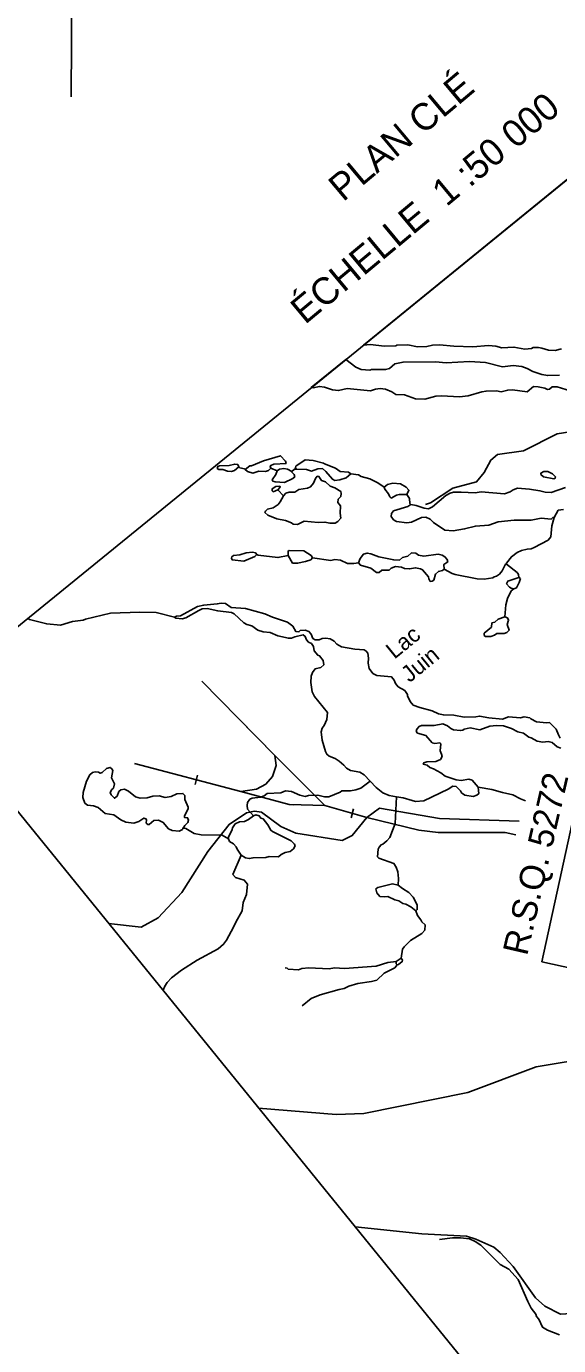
# Model space of a CAD drawing. Extents: x 347059 to 352153, y 6073752 to 6078601.
# Drawn here: x 350613.8 to 350791.7, y 6077139.1 to 6077579.9 of the extents above; entities that cross this region are included whole.
import ezdxf

# ---------------------------------------------------------------- set-up
doc = ezdxf.new("R2010")
doc.units = 0
doc.layers.add('Level 63', color=7, linetype='Continuous')

msp = doc.modelspace()

# ---------------------------------------------------------------- linework, layer by layer
at = {"layer": 'Level 63'}
for p, q in [((350695.42, 6077432.31), (350697.57, 6077431.32)), ((350697.83, 6077425.06), (350699.72, 6077423.05)), ((350696.76, 6077336.24), (350672.4, 6077361.11)), ((350713.5, 6077319.51), (350696.76, 6077336.24)), ((350649.91, 6077333.58), (350685.4, 6077324.25)), ((350670.15, 6077326.61), (350670.96, 6077329.69)), ((350723.15, 6077318.47), (350722.29, 6077315.4)), ((350737.33, 6077267.39), (350739.02, 6077268.54))]:
    msp.add_line(p, q, dxfattribs=at)
for points in [[(350628.71, 6077556.32), (350630, 6077759.33), (350622.74, 6077681.57), (350636.27, 6077691.62), (350630, 6077759.33)], [(350807.3, 6077539.15), (350726.47, 6077473.42), (350728.71, 6077473.59), (350733.42, 6077473.05), (350737.21, 6077473.17), (350737.6, 6077473.39), (350741.29, 6077473.43), (350744.49, 6077472.85), (350747.59, 6077472.92), (350749.56, 6077473.4), (350751.89, 6077473.52), (350756.6, 6077472.98), (350763, 6077472.86), (350768.22, 6077473.21), (350770.74, 6077472.99), (350772.73, 6077472.51), (350776.76, 6077472.74), (350780.36, 6077472.06), (350782.65, 6077472.23), (350783.15, 6077472.53), (350784.92, 6077472.54), (350786.08, 6077472.39), (350788.27, 6077471.67)], [(350911.71, 6077470.54), (350834.23, 6077487.49), (350786.09, 6077267.36), (350947.06, 6077232.16), (350995.2, 6077452.28), (350934.01, 6077465.67)], [(350788.27, 6077471.67), (350790.49, 6077471.62), (350792.65, 6077472.17)], [(350720.5, 6077468.56), (350709, 6077459.21), (350709.63, 6077459.14), (350711.73, 6077459.56), (350713.38, 6077459.31), (350716.09, 6077458.43), (350718.15, 6077458.17), (350721.01, 6077458.86), (350728.78, 6077458.12), (350730.44, 6077458.69), (350732.02, 6077458.94), (350733.85, 6077458.67), (350735.92, 6077457.78), (350737.31, 6077456.83), (350740.17, 6077456.79), (350743.82, 6077455.43), (350746.95, 6077455.36), (350750.66, 6077456.3), (350752.53, 6077456.39), (350758.59, 6077456.09), (350761.4, 6077456.42), (350766.02, 6077457.75), (350767.42, 6077458.03), (350770.93, 6077458.09), (350772.53, 6077457.8), (350774.69, 6077458.35), (350776.3, 6077458.47), (350781.21, 6077457.77), (350783.25, 6077459.51), (350784.83, 6077459.45), (350787.05, 6077458.99), (350787.95, 6077458.56), (350788.65, 6077458.7), (350789.56, 6077459.41), (350791.15, 6077459.44), (350795.58, 6077458.11)], [(350791.95, 6077463.29), (350788.07, 6077463.19), (350786.11, 6077463.52), (350783.11, 6077464.58), (350781.19, 6077465.59), (350779.36, 6077466.27), (350776.49, 6077466.54), (350772.93, 6077466.12), (350767.2, 6077467.56), (350761.88, 6077467.95), (350754.14, 6077467.51), (350750.5, 6077467.83), (350739.67, 6077467.72), (350736.96, 6077467.15), (350735.12, 6077465.56), (350733.85, 6077465.22), (350729.08, 6077465.22), (350728.55, 6077464.97), (350725.67, 6077465.24), (350723.91, 6077466.05), (350720.58, 6077468.56), (350720.5, 6077468.56)], [(350771.2, 6077436.87), (350779.98, 6077438.05), (350791.24, 6077443.74), (350795.47, 6077444.44), (350799.22, 6077444.29)], [(350694.73, 6077431.54), (350695.42, 6077432.31), (350695.29, 6077432.78), (350695.48, 6077433.17), (350696.53, 6077433.58), (350700.56, 6077433.81), (350700.39, 6077434.65), (350698.75, 6077436.44), (350693.04, 6077434.75), (350689.01, 6077433.07), (350688.46, 6077433.04), (350686.85, 6077431.79), (350687.68, 6077431.14), (350689.43, 6077430.65), (350691.43, 6077431.31), (350693.64, 6077431.17), (350694.73, 6077431.54)], [(350747.14, 6077420.09), (350748.89, 6077420.64), (350756.33, 6077425.63), (350764.28, 6077427.68), (350766.8, 6077430.78), (350769.05, 6077434.96), (350771.2, 6077436.87)], [(350684.78, 6077432.69), (350683.31, 6077431.46), (350682.31, 6077431.17), (350680.96, 6077431.25), (350679.48, 6077431.8), (350678.12, 6077431.79), (350677.57, 6077432.17), (350677.74, 6077432.79), (350678.27, 6077433.04), (350681.51, 6077433.14), (350683.39, 6077433.63), (350684.42, 6077433.46), (350684.78, 6077432.69)], [(350684.78, 6077432.69), (350685.15, 6077432.41), (350686.65, 6077432.04), (350686.85, 6077431.79)], [(350702.51, 6077430.88), (350702.46, 6077431.16), (350701.01, 6077431.98), (350699.85, 6077432.12), (350698.32, 6077431.91), (350697.57, 6077431.32), (350697.19, 6077430.14), (350695.97, 6077428.38), (350696.15, 6077427.95), (350696.89, 6077427.72), (350700.05, 6077427.51), (350702.81, 6077428.85), (350703.46, 6077429.36), (350703.29, 6077430.19), (350702.51, 6077430.88)], [(350722.18, 6077430.34), (350721.44, 6077430.98), (350718.6, 6077431.2), (350717.1, 6077432.29), (350713.37, 6077433.67), (350713.08, 6077433.93), (350709.64, 6077434.81), (350706.98, 6077435.01), (350703.86, 6077432.9), (350703.71, 6077432.46), (350703.96, 6077431.93), (350707.41, 6077431.86), (350709.02, 6077431.25), (350711.21, 6077432.07), (350712.77, 6077432.15), (350713.83, 6077431.2), (350716.05, 6077428.56), (350716.91, 6077428.18), (350718.57, 6077428.34), (350720.7, 6077429.02), (350722.18, 6077430.34)], [(350700.46, 6077423.86), (350699.72, 6077423.05), (350698.64, 6077421), (350697.94, 6077420.13), (350696.22, 6077419.03), (350694.34, 6077418.53), (350693.67, 6077417.93), (350693.52, 6077417.5), (350694.45, 6077416.52), (350697.53, 6077415.36), (350700.33, 6077414.79), (350702.37, 6077414.03), (350702.95, 6077413.59), (350704.43, 6077413.45), (350706.66, 6077414.54), (350711.29, 6077414.1), (350713.53, 6077414.23), (350715.21, 6077413.84), (350716.95, 6077413.9), (350717.92, 6077414.41), (350718.83, 6077415.52), (350718.64, 6077417.23), (350718.76, 6077419.67), (350717.9, 6077420.78), (350717.94, 6077421.87), (350718.87, 6077422.75), (350719, 6077423.82), (350718.86, 6077424.52), (350716.88, 6077425.73), (350715.31, 6077426.29), (350713.8, 6077427.7), (350712.44, 6077428.1), (350711.53, 6077429.49), (350710.99, 6077429.55), (350710.4, 6077428.85), (350709.79, 6077427.25), (350708.69, 6077426.07), (350707.72, 6077425.55), (350704.89, 6077425.13), (350703.46, 6077424.26), (350701.6, 6077424.27), (350700.46, 6077423.86)], [(350702.46, 6077431.16), (350703.41, 6077431.91), (350703.96, 6077431.93)], [(350722.18, 6077430.34), (350724.78, 6077430.02), (350725.62, 6077429.46), (350728.53, 6077428.73), (350731.27, 6077427.39), (350733.37, 6077425.95)], [(350786.76, 6077431.11), (350785.78, 6077430.6), (350785.69, 6077430.2), (350786.58, 6077429.36), (350790.09, 6077428.69), (350790.49, 6077428.92), (350790.63, 6077429.36), (350789.67, 6077430.38), (350788.08, 6077431.17), (350786.76, 6077431.11)], [(350697.83, 6077425.06), (350696.25, 6077424.39), (350695.96, 6077424.65), (350695.96, 6077425.38), (350697.19, 6077426.09), (350698.47, 6077426.2), (350698.58, 6077425.96), (350697.83, 6077425.06)], [(350740.93, 6077423.5), (350741.64, 6077424.87), (350740.77, 6077425.89), (350738.77, 6077427), (350736.25, 6077427.22), (350734.43, 6077426.86), (350733.37, 6077425.95), (350733.56, 6077425.28), (350734.86, 6077423.71), (350735.27, 6077422.66), (350735.68, 6077422.25), (350737.44, 6077423.21), (350738.38, 6077423.46), (350740.93, 6077423.5)], [(350794.01, 6077425.84), (350789.16, 6077424.08), (350787.21, 6077424.19), (350785.42, 6077424.73), (350781.94, 6077425.26), (350777.92, 6077425.53), (350776.45, 6077425.03), (350775.45, 6077424.34), (350773.6, 6077423.7), (350765.77, 6077424.32), (350763.77, 6077423.97), (350759.08, 6077424.29), (350756.56, 6077424.19), (350755.43, 6077423.88), (350753.98, 6077423.15), (350749.5, 6077419.34), (350748.2, 6077418.73), (350746.72, 6077418.87), (350744.11, 6077419.83), (350742.23, 6077420.07), (350741.28, 6077419.41), (350736.52, 6077418.05), (350735.81, 6077417.09), (350735.74, 6077416.15), (350736.46, 6077415.01), (350737.44, 6077414.48), (350740.97, 6077413.99), (350742.5, 6077414.21), (350745.88, 6077415.79), (350747.3, 6077415.93), (350748.72, 6077415.25), (350749.85, 6077414.11), (350753.59, 6077411.6), (350756.42, 6077411.38), (350760.27, 6077411.95), (350763.89, 6077412.91), (350768.39, 6077413.26), (350771.52, 6077414.32), (350776.82, 6077414.89), (350782.55, 6077414.9), (350785.86, 6077415.53), (350789.24, 6077415.25), (350789.8, 6077415.77), (350790.16, 6077415.73), (350791.56, 6077418.19), (350793.37, 6077418.46)], [(350742.23, 6077420.07), (350741.96, 6077420.51), (350741.81, 6077422.16), (350740.93, 6077423.5)], [(350774.26, 6077400.2), (350774.31, 6077400.56), (350775.89, 6077402.68), (350777.84, 6077404.12), (350779.24, 6077404.72), (350781.17, 6077405.25), (350782.5, 6077405.31), (350783.55, 6077405.73), (350788.18, 6077408.2), (350789.04, 6077409.27), (350789.46, 6077413), (350790.16, 6077415.73)], [(350690.85, 6077403.37), (350690.38, 6077403.97), (350689.36, 6077404.15), (350687.24, 6077403.96), (350685.07, 6077403.32), (350683.03, 6077403.03), (350682.49, 6077402.69), (350682.3, 6077402.21), (350682.59, 6077401.63), (350686.44, 6077401.15), (350690.1, 6077402.78), (350690.85, 6077403.37)], [(350690.85, 6077403.37), (350691.24, 6077403.19), (350697.83, 6077402.41), (350701.22, 6077403.03)], [(350709.46, 6077402.32), (350708.92, 6077403.12), (350706.52, 6077404.65), (350701.62, 6077404.71), (350701.24, 6077404.58), (350701.22, 6077403.03), (350702.74, 6077400.57), (350704.41, 6077400.5), (350707.08, 6077401.12), (350708.82, 6077401.59), (350709.46, 6077402.32)], [(350709.46, 6077402.32), (350715.58, 6077401.43), (350716.88, 6077401.72), (350718.77, 6077401.48), (350721.09, 6077400.46), (350723.23, 6077400.43), (350724.75, 6077400.64)], [(350753.41, 6077398.53), (350753.33, 6077400.08), (350754.62, 6077400.92), (350754.45, 6077401.76), (350753.66, 6077402.68), (350752.73, 6077403.25), (350751.39, 6077403.51), (350746.63, 6077402.87), (350744.81, 6077403.24), (350743.98, 6077403.89), (350742.49, 6077403.94), (350741.27, 6077402.91), (350739.53, 6077402.44), (350738.51, 6077401.57), (350736.56, 6077401.58), (350731.55, 6077402.62), (350728.95, 6077403.67), (350727.71, 6077403.91), (350726.44, 6077403.57), (350725.3, 6077402.12), (350724.75, 6077400.64), (350725.43, 6077399.88), (350728.9, 6077398.85), (350730.85, 6077397.38), (350731.72, 6077397.41), (350732.59, 6077398.17), (350735, 6077398.19), (350735.71, 6077398.82), (350737.15, 6077399.37), (350739.13, 6077399.22), (350740.16, 6077398.72), (350741.87, 6077398.6), (350743.83, 6077398.99), (350745.51, 6077398.6), (350746.2, 6077398.33), (350748.22, 6077395.95), (350748.27, 6077395.26), (350748.76, 6077394.42), (350749.45, 6077394.47), (350749.95, 6077394.87), (350750.47, 6077396.8), (350751.5, 6077397.77), (350752.86, 6077398.1), (350753.41, 6077398.53)], [(350753.41, 6077398.53), (350756.09, 6077397.06), (350757.09, 6077396.7), (350764.42, 6077395.29), (350766.82, 6077395.22), (350769.69, 6077395.59), (350770.19, 6077395.98), (350770.94, 6077396.16), (350771.94, 6077396.85), (350772.8, 6077397.93), (350773.89, 6077400.16), (350774.26, 6077400.2)], [(350774.26, 6077400.2), (350777.82, 6077397.39), (350778.28, 6077396.7), (350778.39, 6077395.73)], [(350778.89, 6077395.4), (350778.39, 6077395.73), (350774.65, 6077394.52), (350774.31, 6077393.6), (350775.22, 6077392.53), (350775.81, 6077392.19), (350776.74, 6077391.94), (350777.64, 6077392.23), (350778.5, 6077394.04), (350778.89, 6077395.4)], [(350773.71, 6077382.63), (350774.07, 6077386.63), (350774.6, 6077388.66), (350775.83, 6077391.23), (350776.74, 6077391.94)], [(350614.02, 6077381.97), (350614.47, 6077381.93), (350614.84, 6077381.65), (350620.58, 6077380.21), (350625.16, 6077379.82), (350629.18, 6077381), (350632.73, 6077381.42), (350633.5, 6077381.78), (350641.9, 6077383.87), (350651.63, 6077384.16), (350657.16, 6077384.02), (350663.23, 6077382.44)], [(350741.14, 6077356.63), (350740.22, 6077358.02), (350738.09, 6077359.19), (350737.19, 6077360.35), (350736.74, 6077361.45), (350735.83, 6077362.52), (350730.93, 6077363), (350729.6, 6077363.66), (350728.4, 6077365.31), (350728.03, 6077367.13), (350728.15, 6077368.75), (350727.9, 6077370.42), (350727.35, 6077371.13), (350726.68, 6077371.58), (350723.52, 6077371.79), (350719.12, 6077372.56), (350717.59, 6077373.48), (350716.62, 6077374.42), (350715.31, 6077375.27), (350713.84, 6077375.49), (350712.59, 6077375.33), (350711.67, 6077374.86), (350710.27, 6077374.89), (350709.51, 6077375.35), (350709.01, 6077376.82), (350708.21, 6077377.74), (350706.99, 6077378.17), (350705.33, 6077378.01), (350704.87, 6077377.57), (350703.84, 6077377.65), (350702.83, 6077379.46), (350701.09, 6077380.77), (350696.03, 6077382.49), (350693.48, 6077383.58), (350687.01, 6077385.34), (350682.19, 6077385.72), (350680.31, 6077387), (350678.88, 6077387.18), (350677.57, 6077386.88), (350673.07, 6077386.54), (350670.91, 6077385.99), (350665.24, 6077382.87), (350663.97, 6077382.85), (350663.23, 6077382.44), (350663.74, 6077382.11), (350665.81, 6077381.94), (350667.03, 6077382.24), (350671.39, 6077384.74), (350672.54, 6077385.24), (350674.24, 6077385.34), (350677.73, 6077384.59), (350682.3, 6077384.02)], [(350682.3, 6077384.02), (350683.2, 6077383.59), (350686.47, 6077380.63), (350687.4, 6077380.06), (350689.16, 6077379.57), (350691.16, 6077378.14), (350692.96, 6077377.6), (350695.3, 6077377.4), (350697.8, 6077376.27), (350701.37, 6077375.41), (350702.43, 6077375.51), (350703.53, 6077375.96), (350706.34, 6077376.61), (350707, 6077376.07), (350707.45, 6077374.88), (350708.08, 6077374.17), (350709.02, 6077373.69), (350709.77, 6077372.73), (350709.99, 6077371.2), (350711.14, 6077369.83), (350711.78, 6077369.52), (350713.01, 6077368.05), (350713.19, 6077366.57), (350712.17, 6077365.7), (350710.29, 6077365.21), (350709.4, 6077363.95), (350708.98, 6077362.73), (350708.81, 6077360.66), (350709.33, 6077357.5), (350710.09, 6077356), (350714.47, 6077350.59), (350714.23, 6077348.3), (350713.33, 6077346.23), (350712.68, 6077345.4), (350712.35, 6077344.17), (350712.59, 6077341.36), (350713.75, 6077337.58), (350714.23, 6077336.66), (350714.97, 6077336.02), (350716.96, 6077335.23), (350718.31, 6077334.33), (350719.87, 6077333.04), (350720.75, 6077332.03), (350722.15, 6077331.26), (350725.26, 6077330.69), (350726.7, 6077329.78), (350728.66, 6077327.67), (350730.68, 6077325.6), (350732.96, 6077323.82), (350734.98, 6077322.89)], [(350774.61, 6077382.2), (350773.71, 6077382.63), (350771.52, 6077381.81), (350770.4, 6077380.86), (350769.41, 6077380.57), (350769.19, 6077379.19), (350766.75, 6077377.13), (350766.75, 6077376.4), (350767.2, 6077376.03), (350769.02, 6077375.98), (350770.21, 6077376.42), (350771.01, 6077377.05), (350773.43, 6077377.07), (350774.42, 6077377.36), (350775.16, 6077378.17), (350774.47, 6077379.99), (350774.98, 6077381.51), (350774.61, 6077382.2)], [(350792.25, 6077342.07), (350791.61, 6077343.11), (350790.81, 6077345.07), (350788.59, 6077347.3), (350787.62, 6077347.2), (350784.29, 6077347.52), (350782.41, 6077348.48), (350782.05, 6077348.85), (350780.22, 6077349.12), (350778.96, 6077348.87), (350774.91, 6077349.19), (350772.9, 6077348.44), (350768.36, 6077348.87), (350765.2, 6077349.4), (350763.99, 6077349.19), (350760.12, 6077349.08), (350756.7, 6077349.73), (350753.16, 6077349.81), (350751.57, 6077350.19), (350749.42, 6077351.19), (350745.28, 6077352.25), (350743.07, 6077353.12), (350742.07, 6077354.29), (350741.17, 6077356.17), (350741.14, 6077356.63)], [(350684.06, 6077349.21), (350696.76, 6077336.24)], [(350734.98, 6077322.89), (350737.51, 6077322.43), (350739.66, 6077322.16), (350742.68, 6077321.2), (350743.87, 6077320.91), (350746.57, 6077321.08), (350754.75, 6077325.01), (350756.28, 6077325.96), (350757.41, 6077325.95), (350758.91, 6077324.45), (350759.24, 6077323.82), (350760.32, 6077323.04), (350763.17, 6077322.51), (350764.32, 6077323), (350764.98, 6077323.51), (350764.75, 6077325.68), (350762.76, 6077328.02), (350761.67, 6077328.38), (350759.11, 6077327.92), (350757.45, 6077328.09), (350753.7, 6077329.37), (350752.33, 6077330.41), (350749.87, 6077331.81), (350748.61, 6077332.28), (350747.75, 6077333.07), (350746.42, 6077333.33), (350746.61, 6077333.8), (350747.61, 6077334.09), (350750.63, 6077334.26), (350752.17, 6077334.97), (350752.7, 6077335.95), (350752.57, 6077336.74), (350752.07, 6077337.81), (350752.36, 6077340.13), (350752, 6077340.5), (350750.29, 6077340.3), (350749.44, 6077340.45), (350747.34, 6077342.94), (350744.54, 6077343.75), (350744.05, 6077344.26), (350744.24, 6077345.06), (350745.03, 6077345.91), (350745.8, 6077346.27), (350750.08, 6077346.28), (350753.02, 6077346.87), (350754.58, 6077346.22), (350755.6, 6077345.32), (350756.58, 6077344.79), (350758.92, 6077344.59), (350759.62, 6077344.73), (350760.07, 6077345.08), (350762.12, 6077345.47)], [(350762.12, 6077345.47), (350765.36, 6077344.83), (350768.65, 6077346.02), (350770.91, 6077346.33), (350773.25, 6077346.12), (350775.97, 6077345.33), (350778.1, 6077344.16), (350779.96, 6077343.74), (350781.7, 6077342.43), (350782.45, 6077342.2), (350784.49, 6077341.04), (350786.36, 6077340.72), (350788.15, 6077340.9), (350789.48, 6077340.64), (350791.25, 6077339.11), (350792.43, 6077338.73)], [(350685.4, 6077324.25), (350690.67, 6077324.95), (350693.79, 6077326.66), (350695.98, 6077329.25), (350697.3, 6077332.86), (350696.76, 6077336.24)], [(350666.37, 6077312.02), (350666.36, 6077312.34), (350666.75, 6077312.88), (350667.69, 6077313.86), (350667.92, 6077314.6), (350667.66, 6077315.45), (350666.59, 6077315.59), (350666.65, 6077316.12), (350667.89, 6077318.38), (350667.79, 6077319.03), (350666.78, 6077321.56), (350666.67, 6077322.85), (350666.08, 6077323.61), (350664.07, 6077323.49), (350662.18, 6077322.59), (350660.1, 6077322.26), (350658.11, 6077322.74), (350656.06, 6077322.67), (350654.12, 6077322.14), (350651.83, 6077321.97), (350650.2, 6077322.4), (350647.94, 6077324.37), (350646.52, 6077324.96), (350645.31, 6077324.74), (350644.69, 6077324.18), (350644.15, 6077322.7), (350643.19, 6077321.96), (350642.11, 6077323.14), (350641.79, 6077323.86), (350642.28, 6077324.89), (350642.89, 6077325.36), (350643.24, 6077326.77), (350642.26, 6077328.76), (350642.66, 6077331.26), (350642.32, 6077331.8), (350641.79, 6077332.27), (350640.56, 6077331.88), (350639.13, 6077330.61), (350638.46, 6077330.33), (350637.91, 6077330.71), (350636.79, 6077330.81), (350635.85, 6077330.56), (350634.94, 6077329.85), (350633.81, 6077327.68), (350632.75, 6077323.94), (350632.58, 6077322.19), (350633.26, 6077320.38), (350634.22, 6077319.67), (350636.19, 6077319.42), (350637.72, 6077318.91), (350640.05, 6077316.85), (350642.99, 6077316.39), (350645.38, 6077314.77), (350647.01, 6077313.94), (350649.69, 6077313.6), (350651.36, 6077314.17), (350653.05, 6077315.32), (350653.7, 6077315.1), (350653.89, 6077314.76), (350653.84, 6077313.67), (350654.32, 6077313.16), (350654.78, 6077313.19), (350656.35, 6077314.5), (350657.87, 6077314.63), (350659.51, 6077313.88), (350661.28, 6077311.7), (350662.49, 6077311.19), (350664.83, 6077310.99), (350665.9, 6077311.58), (350666.05, 6077312.02), (350666.37, 6077312.02)], [(350700.66, 6077332.35), (350713.5, 6077319.51)], [(350689.66, 6077316.08), (350687.71, 6077318.36), (350687.54, 6077319.52), (350687.67, 6077320.6), (350688.48, 6077321.63), (350689.26, 6077321.99), (350692.07, 6077322.32), (350693.26, 6077322.77), (350694.23, 6077323.6), (350698.85, 6077323.8), (350700.43, 6077324.46), (350702.36, 6077324.27), (350705.21, 6077323), (350706.98, 6077322.6), (350708.02, 6077322.93), (350711.21, 6077322.98), (350713.37, 6077322.49), (350714.87, 6077322.44), (350718.66, 6077324.01), (350719.21, 6077324.44), (350722.08, 6077324.49), (350723.89, 6077324.77), (350725.6, 6077325.37), (350728.66, 6077327.67)], [(350685.4, 6077324.25), (350701.59, 6077319.86), (350713.5, 6077319.51)], [(350685.4, 6077324.25), (350701.59, 6077319.86), (350702.97, 6077319.82)], [(350738.06, 6077292.94), (350738.2, 6077295.15), (350737.93, 6077297.37), (350737.41, 6077298.98), (350736.61, 6077300.22), (350731.55, 6077301.94), (350731.16, 6077302.44), (350731.33, 6077304.92), (350731.69, 6077305.61), (350732.32, 6077306.35), (350732.94, 6077306.59), (350734.28, 6077307.78), (350735.28, 6077308.89), (350737.05, 6077313.58), (350737.51, 6077322.43)], [(350764.75, 6077325.68), (350769.38, 6077324.92), (350772.88, 6077323.84), (350776.43, 6077323.13), (350778.95, 6077321.77), (350780.57, 6077321.16)], [(350641.21, 6077280.16), (350652.14, 6077278.87), (350657.76, 6077282.04), (350665.68, 6077290.46), (350674.44, 6077304.15), (350681.52, 6077313.22), (350687.38, 6077317.13), (350689.99, 6077317.63), (350692.4, 6077317.32), (350698.77, 6077312.58), (350703.8, 6077310.27), (350719.37, 6077307.82), (350722.67, 6077309.5), (350727.56, 6077315.58), (350731.77, 6077318.69), (350751.89, 6077315.18), (350778.47, 6077314.33)], [(350713.5, 6077319.51), (350727.56, 6077315.58), (350744.99, 6077311.27), (350751.4, 6077310.52), (350773.81, 6077310.49), (350777.35, 6077309.8)], [(350689.66, 6077316.08), (350688, 6077314.87), (350686.65, 6077314.22), (350684.95, 6077314.12), (350683.6, 6077313.47), (350682.62, 6077312.13), (350682.59, 6077311.55), (350681.36, 6077308.97), (350681.29, 6077308.43), (350681.64, 6077307.57), (350683.03, 6077306.72), (350683.87, 6077305.75), (350684.17, 6077304.94), (350685.61, 6077302.98), (350687, 6077302.04), (350688.24, 6077301.79), (350689.55, 6077302.08), (350693.75, 6077302.2), (350694.97, 6077302.5), (350698, 6077302.44), (350698.96, 6077303.18), (350700.32, 6077303.83), (350701.99, 6077304.17), (350703.01, 6077305.04), (350703.59, 6077306.06), (350703.44, 6077306.67), (350702.26, 6077307.77), (350696, 6077310.83), (350695.47, 6077311.3), (350694.47, 6077313.11), (350692.89, 6077315.04), (350692.16, 6077315.35), (350691.61, 6077316.06), (350690.47, 6077316.38), (350689.66, 6077316.08)], [(350666.37, 6077312.02), (350667.07, 6077311.84), (350669.87, 6077310.22), (350672.14, 6077309.8), (350679.25, 6077309.6), (350681.29, 6077308.43)], [(350659.42, 6077257.77), (350659.47, 6077257.81), (350660.01, 6077259.2), (350660.79, 6077260.38), (350662.31, 6077261.96), (350665.58, 6077264.51), (350670.87, 6077267.9), (350677.84, 6077271.62), (350679.67, 6077273.21), (350680.66, 6077274.54), (350683.02, 6077278.89), (350683.73, 6077280.57), (350685.92, 6077284.3), (350686.18, 6077287.09), (350687.38, 6077289.8), (350687.72, 6077293.22), (350686.57, 6077294.59), (350683.64, 6077295.54), (350682.81, 6077296.51), (350685.61, 6077302.98)], [(350739.46, 6077291.77), (350738.06, 6077292.94), (350736.12, 6077293.37), (350731.29, 6077292.2), (350730.63, 6077291.69), (350730.96, 6077290.33), (350731.95, 6077289.16), (350733.44, 6077289.02), (350734.55, 6077289.15), (350736.9, 6077287.99), (350738.23, 6077287.74), (350739.57, 6077286.75), (350740.64, 6077286.62), (350742.25, 6077285.69), (350743.91, 6077284.39), (350744.41, 6077284.78), (350744.34, 6077286.34), (350743.02, 6077288.96), (350741.62, 6077290.45), (350739.46, 6077291.77)], [(350739.02, 6077268.54), (350739.49, 6077271.57), (350740.04, 6077272.32), (350742.21, 6077274.42), (350746.01, 6077276.81), (350746.92, 6077277.92), (350747.05, 6077279.64), (350745.9, 6077280.69), (350745.66, 6077281.31), (350744.53, 6077282.77), (350743.91, 6077284.39)], [(350700.29, 6077265.32), (350700.96, 6077265.19), (350701.28, 6077264.88), (350704.71, 6077264.63), (350705.85, 6077265.04), (350708.2, 6077265.33), (350714.94, 6077265), (350716.74, 6077265.27), (350720.13, 6077265.08), (350730.69, 6077265.85), (350734.61, 6077267.04), (350737.33, 6077267.39)], [(350705.94, 6077252.66), (350708.96, 6077255.01), (350711.94, 6077256.27), (350718.35, 6077258.11), (350719.98, 6077258.41), (350721.53, 6077259.13), (350724.6, 6077260.06), (350729.09, 6077260.73), (350730.88, 6077261.23), (350733.36, 6077263.56), (350736.89, 6077265.26), (350737.66, 6077266.35)], [(350737.66, 6077266.35), (350737.42, 6077266.65), (350737.33, 6077267.39)], [(350737.66, 6077266.35), (350738.21, 6077266.37), (350739.43, 6077267.4), (350739.53, 6077267.89), (350739.02, 6077268.54)], [(350691.4, 6077218.44), (350717.33, 6077216.31), (350726.6, 6077216.66), (350761.3, 6077223.61), (350784.2, 6077232.21), (350803.66, 6077235.47), (350811.6, 6077237.94), (350830.58, 6077246.49)], [(350853.07, 6077156.92), (350832.72, 6077158.96), (350820.28, 6077158.33), (350812.73, 6077156.49), (350799.37, 6077150.06), (350792.36, 6077149.62), (350787.09, 6077152.23), (350783.94, 6077155.03), (350776.47, 6077165.47), (350772.11, 6077170.24), (350770, 6077171.92), (350763.97, 6077174.67), (350760.9, 6077175.59), (350745.9, 6077176.37), (350723.67, 6077178.76)], [(350751.81, 6077174.5), (350756.24, 6077175.04), (350758.85, 6077175.12), (350761.84, 6077174.71), (350763.78, 6077173.87), (350765.63, 6077172.64), (350772.14, 6077166.15), (350775.09, 6077164.64), (350778.16, 6077161.21), (350781.42, 6077153.8), (350782.56, 6077151.61), (350784.04, 6077149.61), (350784.31, 6077148.85), (350785.1, 6077147.93), (350786.31, 6077145.23), (350787.96, 6077144.26), (350791.95, 6077142.67)]]:
    msp.add_lwpolyline(points, dxfattribs=at)
msp.add_lwpolyline([(350822.11, 6077057.72), (351218.14, 6077379.8), (350976.59, 6077676.83), (350580.55, 6077354.75)], close=True, dxfattribs=at)

# ---------------------------------------------------------------- texts
for s, height, rotation, p in [('PLAN CLÉ', 8.999, 40.0147, (350719.63, 6077521.05)), ('ÉCHELLE  1 :50 000', 8.9996, 39.7794, (350706.91, 6077480.05)), ('Lac', 5.5, 39.1198, (350736.79, 6077368.26)), ('Juin', 5.5, 39.1198, (350741.83, 6077360.41)), ('R.S.Q. 5272', 8.4, 76.992, (350781.12, 6077269.06))]:
    msp.add_text(s, height=height, rotation=rotation, dxfattribs=at).set_placement(p)

doc.saveas('drawing.dxf')
